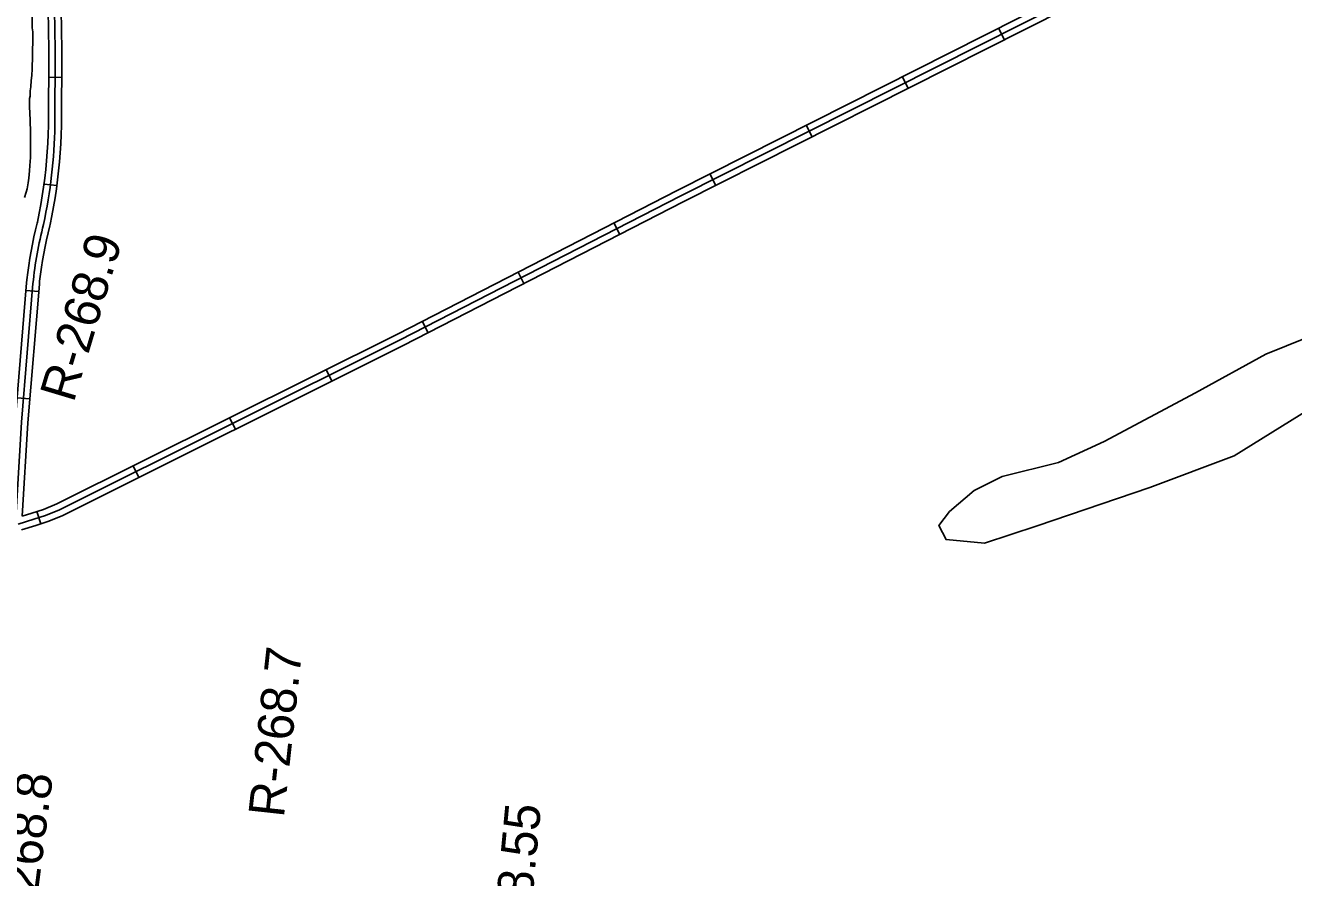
# Model space of a CAD drawing. Extents: x 3219052 to 3256913, y 800770 to 826146.
# Drawn here: x 3240658 to 3243601, y 815403 to 817381 of the extents above; entities that cross this region are included whole.
import ezdxf

# ---------------------------------------------------------------- set-up
doc = ezdxf.new("R2010")
doc.units = 0
for name, color, linetype in [('V-RIVR-RANG-IDEN', 7, 'Continuous'), ('V-ROAD-CNTR', 7, 'Continuous'), ('V-SITE-VEGE', 7, 'Continuous'), ('V-TOPO-SHOR', 7, 'Continuous')]:
    doc.layers.add(name, color=color, linetype=linetype)

msp = doc.modelspace()

# ---------------------------------------------------------------- linework, layer by layer
at = {"layer": 'V-ROAD-CNTR'}
for p, q in [((3242916.3, 817374.4), (3242929.8, 817347.6)), ((3240742.6, 817260.5), (3240712.6, 817260.7)), ((3242693.1, 817261.8), (3242706.6, 817235)), ((3242469.9, 817149.2), (3242483.4, 817122.4)), ((3242246.6, 817036.6), (3242260.2, 817009.8)), ((3240731.4, 817009.2), (3240701.7, 817013)), ((3242023.9, 816922.9), (3242037.6, 816896.2)), ((3241801.5, 816808.7), (3241815.2, 816782)), ((3240689.5, 816763.6), (3240659.6, 816766.1)), ((3241579.1, 816694.4), (3241592.9, 816667.7)), ((3241355.9, 816582.2), (3241369.3, 816555.4)), ((3240668.9, 816514.5), (3240639, 816516.9)), ((3241132.2, 816470.6), (3241145.6, 816443.8)), ((3240908.5, 816359), (3240921.9, 816332.2)), ((3240684.9, 816253.1), (3240694, 816224.5))]:
    msp.add_line(p, q, dxfattribs=at)
for points in [[(3245577.1, 818698.4), (3245238.8, 818529.7), (3244651.8, 818233.9), (3244050.9, 817929.7), (3243594, 817700.1), (3242969.1, 817384.2), (3242177.5, 816985), (3241528.2, 816651.4), (3240737.5, 816256.9), (3240705.3, 816243.8), (3240678, 816235.2), (3240641.8, 816223.6)], [(3240649.4, 816210.3), (3240682.5, 816220.9), (3240710.4, 816229.7), (3240743.6, 816243.3), (3241535, 816638), (3242184.3, 816971.6), (3242975.9, 817370.8), (3243600.7, 817686.7), (3244057.7, 817916.4), (3244658.6, 818220.6), (3245245.5, 818516.3), (3245583.8, 818684.9)], [(3240651.3, 816242.4), (3240673.4, 816249.5), (3240700.2, 816257.9), (3240731.3, 816270.6), (3241521.4, 816664.8), (3242170.7, 816998.3), (3242962.4, 817397.6), (3243577.9, 817708.8)], [(3240706.7, 817696.1), (3240712.9, 817324.1), (3240712, 817149), (3240711.5, 817128.5), (3240710.6, 817108.1), (3240709.3, 817087.6), (3240707.7, 817067), (3240705.7, 817046.6), (3240703.4, 817026.2)], [(3240721.7, 817696.1), (3240727.9, 817324.1), (3240727, 817148.8)], [(3240736.7, 817696.1), (3240742.9, 817324.2), (3240742, 817148.6), (3240741.5, 817127.4), (3240740.5, 817106.4), (3240739.2, 817085.5), (3240737.6, 817064.4), (3240735.6, 817043.4), (3240733.1, 817022.6)], [(3240703.4, 817026.2), (3240700.8, 817005.8), (3240697.7, 816985.5), (3240694.3, 816965.3), (3240690.5, 816945), (3240686.3, 816924.8), (3240685.8, 816922.4), (3240681.9, 816906.5), (3240678.2, 816890.1), (3240674.8, 816873.8), (3240671.6, 816857.2), (3240668.7, 816840.6), (3240666.2, 816824.1), (3240663.8, 816807.5), (3240661.8, 816790.8), (3240661.1, 816783.6), (3240634.4, 816461.2), (3240616.3, 816160.1), (3240606.4, 816018)], [(3240733.1, 817022.6), (3240730.5, 817001.6), (3240727.3, 816980.8), (3240723.8, 816960.1), (3240719.9, 816939.3), (3240715.7, 816918.9), (3240715.1, 816915.8), (3240711.1, 816899.6), (3240707.5, 816883.8), (3240704.2, 816867.9), (3240701.1, 816851.8), (3240698.3, 816835.8), (3240695.9, 816819.8), (3240693.6, 816803.6), (3240691.6, 816787.5), (3240691, 816780.8), (3240664.3, 816459), (3240651.3, 816242.4)], [(3240676, 816782.2), (3240649.3, 816460.1), (3240631.3, 816159.1), (3240601.3, 815728.7)]]:
    msp.add_lwpolyline(points, dxfattribs=at)
for centre, radius, start, end in [((3239535.5, 817170.1), 1191.7, 347.8406, 358.974), ((3241618.1, 816684.6), 947.1, 165.6632, 174.0862)]:
    msp.add_arc(centre, radius, start, end, dxfattribs=at)
at = {"layer": 'V-SITE-VEGE'}
msp.add_lwpolyline([(3240656.6, 816981.4), (3240660.2, 816994), (3240662.7, 817002.1), (3240665.3, 817015.7), (3240666.3, 817026.3), (3240668.4, 817043.5), (3240669, 817056.2), (3240670, 817074.8), (3240670.2, 817138.5), (3240669.2, 817154.7), (3240669.2, 817161.8), (3240667.8, 817192.1), (3240667.8, 817201.7), (3240668.4, 817205.2), (3240668.4, 817211.8), (3240669.4, 817216.8), (3240669.9, 817229), (3240671.5, 817238.6), (3240672, 817253.2), (3240673.1, 817264.8), (3240674.1, 817280.5), (3240674.2, 817290.6), (3240675.2, 817300.7), (3240675.4, 817366.4), (3240673.9, 817375.5), (3240674, 817404.3)], dxfattribs=at)
at = {"layer": 'V-TOPO-SHOR'}
msp.add_lwpolyline([(3243676.3, 816674.7), (3243536.2, 816618), (3243373.1, 816528.8), (3243267.1, 816472), (3243161.1, 816415.2), (3243055.2, 816366.5), (3242924.8, 816334.2), (3242859.6, 816301.8), (3242802.4, 816253.1), (3242777.9, 816220.5), (3242794.2, 816187.9), (3242883.7, 816179.6), (3243006, 816220.1), (3243266.8, 816309.1), (3243462.4, 816382), (3243658.1, 816503.7)], dxfattribs=at)

# ---------------------------------------------------------------- texts
at = {"layer": 'V-RIVR-RANG-IDEN'}
for s, rotation, p in [('R-268.9', 73.2984, (3240770.3, 816503.7)), ('R-268.7', 83.7588, (3241258, 815541.2)), ('R-268.8', 82.7021, (3240672.6, 815250.6)), ('R-268.55', 84.5808, (3241812, 815116.8))]:
    msp.add_text(s, height=83, rotation=rotation, dxfattribs=at).set_placement(p)

doc.saveas('drawing.dxf')
